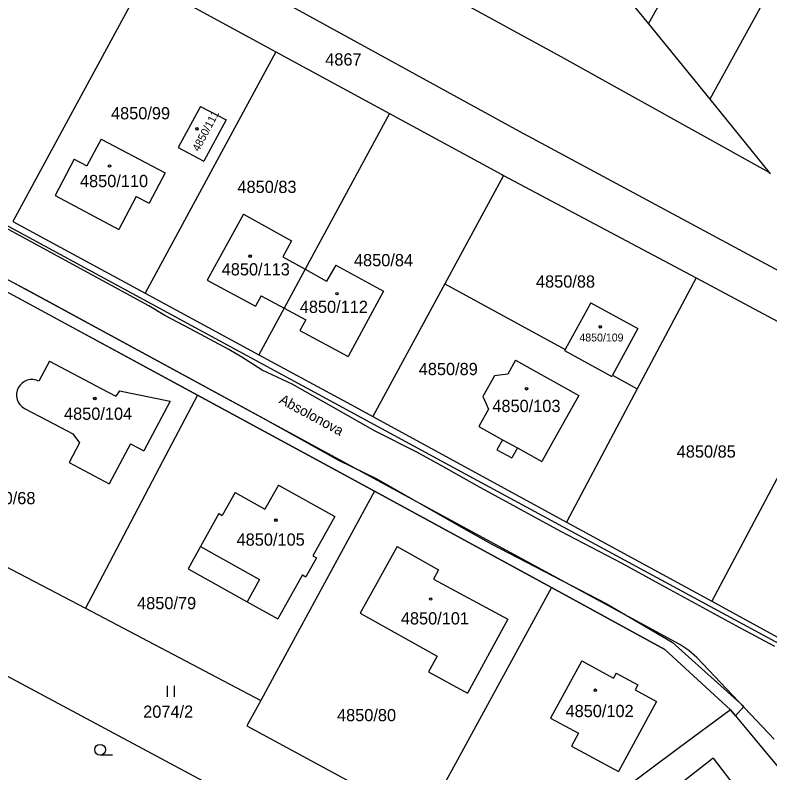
# Model space of a CAD drawing. Extents: x -593183 to -588034, y -1130415 to -1124994.
# Drawn here: x -590335.7 to -590230.8, y -1128226.6 to -1128121.2 of the extents above; entities that cross this region are included whole.
import ezdxf

# ---------------------------------------------------------------- set-up
doc = ezdxf.new("R2010")
doc.units = 0
for name, color, linetype in [('Vrstva 1', 7, 'Continuous'), ('Vrstva 15', 7, 'Continuous'), ('Vrstva 18', 7, 'Continuous'), ('Vrstva 19', 7, 'Continuous'), ('Vrstva 25', 7, 'Continuous'), ('Vrstva 27', 7, 'Continuous'), ('Vrstva 4', 7, 'Continuous')]:
    doc.layers.add(name, color=color, linetype=linetype)

msp = doc.modelspace()

# ---------------------------------------------------------------- linework, layer by layer
at = {"layer": 'Vrstva 1'}
for p, q in [((-590247.64, -1128122.36), (-590063.85, -1127788.98)), ((-590052.36, -1127793.11), (-590239.11, -1128132.82)), ((-590259.8, -1128126.97), (-590321.64, -1128093.03)), ((-590265.59, -1128137.33), (-590327.08, -1128103.57)), ((-590317.87, -1128116.25), (-590336.07, -1128149.86)), ((-590317.87, -1128116.25), (-590299.48, -1128126.24)), ((-590251.06, -1128118.17), (-590247.64, -1128122.36)), ((-590247.64, -1128122.36), (-590239.11, -1128132.82)), ((-590299.48, -1128126.24), (-590317.66, -1128159.83)), ((-590299.48, -1128126.24), (-590283.66, -1128134.83)), ((-590230.86, -1128143.03), (-590259.8, -1128126.97)), ((-590327.79, -1128155.39), (-590369.98, -1128132.41)), ((-590239.11, -1128132.82), (-590230.86, -1128143.03)), ((-590309.94, -1128133.84), (-590313.06, -1128139.57)), ((-590309.94, -1128133.84), (-590306.4, -1128135.71)), ((-590283.66, -1128134.83), (-590295.39, -1128156.51)), ((-590283.66, -1128134.83), (-590268.02, -1128143.31)), ((-590306.4, -1128135.71), (-590309.49, -1128141.49)), ((-590211.78, -1128166.33), (-590265.59, -1128137.33)), ((-590329.83, -1128161.71), (-590371.19, -1128139.33)), ((-590323.78, -1128138.39), (-590325.76, -1128142.13)), ((-590323.78, -1128138.39), (-590314.87, -1128143.08)), ((-590313.06, -1128139.57), (-590309.49, -1128141.49)), ((-590327.54, -1128141.19), (-590330.19, -1128146.23)), ((-590327.54, -1128141.19), (-590325.76, -1128142.13)), ((-590314.87, -1128143.08), (-590317.11, -1128147.29)), ((-590267.8, -1128143.44), (-590275.99, -1128158.55)), ((-590268.02, -1128143.31), (-590267.8, -1128143.44)), ((-590267.8, -1128143.44), (-590241.02, -1128157.72)), ((-590230.86, -1128143.03), (-590230.65, -1128143.18)), ((-590330.19, -1128146.23), (-590321.34, -1128150.96)), ((-590318.89, -1128146.38), (-590321.34, -1128150.96)), ((-590318.89, -1128146.38), (-590317.11, -1128147.29)), ((-590336.07, -1128149.86), (-590317.66, -1128159.83)), ((-590303.97, -1128148.86), (-590309.01, -1128158)), ((-590303.97, -1128148.86), (-590297.29, -1128152.55)), ((-590297.29, -1128152.55), (-590298.52, -1128154.78)), ((-590298.52, -1128154.78), (-590295.39, -1128156.51)), ((-590273.08, -1128185), (-590327.79, -1128155.39)), ((-590291.14, -1128155.93), (-590292.41, -1128158.15)), ((-590291.14, -1128155.93), (-590284.5, -1128159.53)), ((-590295.39, -1128156.51), (-590298.32, -1128161.92)), ((-590295.39, -1128156.51), (-590292.41, -1128158.15)), ((-590340.56, -1128157.67), (-590310.36, -1128174.01)), ((-590309.01, -1128158), (-590302.33, -1128161.65)), ((-590241.02, -1128157.72), (-590249.19, -1128173.12)), ((-590241.02, -1128157.72), (-590220.73, -1128168.54)), ((-590275.99, -1128158.55), (-590285.99, -1128176.99)), ((-590275.99, -1128158.55), (-590259.23, -1128167.66)), ((-590317.66, -1128159.83), (-590301.83, -1128168.4)), ((-590301.51, -1128160.21), (-590302.33, -1128161.65)), ((-590301.51, -1128160.21), (-590298.32, -1128161.92)), ((-590284.5, -1128159.53), (-590289.42, -1128168.62)), ((-590255.68, -1128161.17), (-590259.23, -1128167.66)), ((-590255.68, -1128161.17), (-590249.1, -1128164.74)), ((-590275.58, -1128191.16), (-590329.83, -1128161.71)), ((-590298.32, -1128161.92), (-590301.83, -1128168.4)), ((-590298.32, -1128161.92), (-590295.3, -1128163.53)), ((-590295.3, -1128163.53), (-590296.12, -1128165.03)), ((-590296.12, -1128165.03), (-590289.42, -1128168.62)), ((-590249.1, -1128164.74), (-590252.63, -1128171.25)), ((-590259.23, -1128167.66), (-590259.32, -1128167.83)), ((-590301.83, -1128168.4), (-590288.45, -1128175.65)), ((-590259.32, -1128167.83), (-590252.73, -1128171.43)), ((-590220.73, -1128168.54), (-590238.84, -1128202.69)), ((-590330.96, -1128169.29), (-590332.44, -1128172.09)), ((-590330.96, -1128169.29), (-590323.78, -1128173.09)), ((-590266.14, -1128169.17), (-590267.21, -1128171.1)), ((-590266.14, -1128169.17), (-590257.35, -1128174.05)), ((-590269.06, -1128171.34), (-590270.68, -1128174.22)), ((-590267.21, -1128171.1), (-590269.06, -1128171.34)), ((-590252.73, -1128171.43), (-590252.63, -1128171.25)), ((-590252.63, -1128171.25), (-590249.19, -1128173.12)), ((-590323.78, -1128173.09), (-590321.73, -1128174.17)), ((-590321.25, -1128173.43), (-590321.73, -1128174.17)), ((-590321.25, -1128173.43), (-590314.2, -1128174.87)), ((-590310.36, -1128174.01), (-590315.69, -1128184.12)), ((-590310.36, -1128174.01), (-590292.76, -1128183.56)), ((-590257.35, -1128174.05), (-590260.85, -1128180.35)), ((-590249.19, -1128173.12), (-590259.04, -1128191.68)), ((-590314.2, -1128174.87), (-590317.86, -1128181.77)), ((-590270.68, -1128174.22), (-590270.22, -1128175.23)), ((-590334.43, -1128175.87), (-590329.4, -1128178.52)), ((-590288.45, -1128175.65), (-590285.99, -1128176.99)), ((-590269.9, -1128175.95), (-590271.26, -1128178.4)), ((-590270.22, -1128175.23), (-590269.9, -1128175.95)), ((-590285.99, -1128176.99), (-590259.04, -1128191.68)), ((-590329.4, -1128178.52), (-590327.71, -1128179.41)), ((-590271.26, -1128178.4), (-590267.93, -1128180.23)), ((-590327.71, -1128179.41), (-590326.79, -1128180.66)), ((-590267.93, -1128180.23), (-590268.72, -1128181.63)), ((-590260.85, -1128180.35), (-590262.46, -1128183.24)), ((-590326.79, -1128180.66), (-590328.24, -1128183.4)), ((-590319.72, -1128180.78), (-590322.67, -1128186.35)), ((-590319.72, -1128180.78), (-590317.86, -1128181.77)), ((-590265.88, -1128181.36), (-590266.65, -1128182.73)), ((-590265.88, -1128181.36), (-590262.46, -1128183.24)), ((-590268.72, -1128181.63), (-590266.65, -1128182.73)), ((-590328.24, -1128183.4), (-590322.67, -1128186.35)), ((-590292.76, -1128183.56), (-590285.74, -1128187.39)), ((-590315.69, -1128184.12), (-590324.11, -1128200.11)), ((-590223.89, -1128211.66), (-590273.08, -1128185)), ((-590299.13, -1128186.54), (-590300.99, -1128189.87)), ((-590299.13, -1128186.54), (-590291.28, -1128190.92)), ((-590305.12, -1128187.54), (-590306.94, -1128190.77)), ((-590305.12, -1128187.54), (-590300.99, -1128189.87)), ((-590285.74, -1128187.39), (-590299.68, -1128212.98)), ((-590285.74, -1128187.39), (-590261.15, -1128200.79)), ((-590356.19, -1128187.83), (-590325.97, -1128203.65)), ((-590307.41, -1128190.5), (-590309.94, -1128195.08)), ((-590307.41, -1128190.5), (-590306.94, -1128190.77)), ((-590291.28, -1128190.92), (-590294.32, -1128196.39)), ((-590243.27, -1128208.69), (-590275.58, -1128191.16)), ((-590259.04, -1128191.68), (-590238.84, -1128202.69)), ((-590309.94, -1128195.08), (-590311.66, -1128198.2)), ((-590282.62, -1128195.07), (-590287.75, -1128204.37)), ((-590282.62, -1128195.07), (-590276.84, -1128198.3)), ((-590293.84, -1128196.66), (-590295.3, -1128199.28)), ((-590294.32, -1128196.39), (-590293.84, -1128196.66)), ((-590311.66, -1128198.2), (-590303.48, -1128202.75)), ((-590276.84, -1128198.3), (-590277.56, -1128199.62)), ((-590295.78, -1128199.01), (-590299.19, -1128205.14)), ((-590295.78, -1128199.01), (-590295.3, -1128199.28)), ((-590324.11, -1128200.11), (-590325.97, -1128203.65)), ((-590277.56, -1128199.62), (-590267.2, -1128205.17)), ((-590261.15, -1128200.79), (-590275.06, -1128226.3)), ((-590261.15, -1128200.79), (-590245.35, -1128209.41)), ((-590303.48, -1128202.75), (-590299.19, -1128205.14)), ((-590238.84, -1128202.69), (-590223.92, -1128210.83)), ((-590325.97, -1128203.65), (-590301.59, -1128216.49)), ((-590287.75, -1128204.37), (-590277.05, -1128210.31)), ((-590267.2, -1128205.17), (-590272.83, -1128215.49)), ((-590242.01, -1128209.56), (-590243.27, -1128208.69)), ((-590245.35, -1128209.41), (-590236.25, -1128217.78)), ((-590240.92, -1128210.51), (-590242.01, -1128209.56)), ((-590342.46, -1128210.13), (-590251.57, -1128258.66)), ((-590277.05, -1128210.31), (-590278.24, -1128212.5)), ((-590256.93, -1128210.99), (-590261.25, -1128218.95)), ((-590256.93, -1128210.99), (-590252.52, -1128213.38)), ((-590230.14, -1128221.89), (-590240.92, -1128210.51)), ((-590299.68, -1128212.98), (-590301.59, -1128216.49)), ((-590278.24, -1128212.5), (-590272.83, -1128215.49)), ((-590252.13, -1128212.7), (-590252.52, -1128213.38)), ((-590252.13, -1128212.7), (-590249.12, -1128214.33)), ((-590249.12, -1128214.33), (-590249.48, -1128215.03)), ((-590249.48, -1128215.03), (-590246.52, -1128216.63)), ((-590301.59, -1128216.49), (-590303.51, -1128220)), ((-590246.52, -1128216.63), (-590251.8, -1128226.38)), ((-590236.25, -1128217.78), (-590243.51, -1128223.18)), ((-590236.25, -1128217.78), (-590229.38, -1128226.07)), ((-590261.25, -1128218.95), (-590257.38, -1128221.05)), ((-590303.51, -1128220), (-590278.89, -1128233.32)), ((-590257.38, -1128221.05), (-590258.33, -1128222.84)), ((-590243.51, -1128223.18), (-590259.23, -1128234.86)), ((-590258.33, -1128222.84), (-590251.8, -1128226.38)), ((-590238.64, -1128224.54), (-590248.61, -1128232.26)), ((-590238.64, -1128224.54), (-590235.02, -1128229.21)), ((-590275.06, -1128226.3), (-590278.89, -1128233.32))]:
    msp.add_line(p, q, dxfattribs=at)
msp.add_arc((-590333.41, -1128173.99), 2.14, 62.9841, 241.4863, dxfattribs=at)
at = {"layer": 'Vrstva 25'}
for p, q in [((-590314.59, -1128214.47), (-590314.59, -1128215.97)), ((-590313.57, -1128215.97), (-590313.57, -1128214.47)), ((-590322.18, -1128224.1), (-590323.93, -1128224.1))]:
    msp.add_line(p, q, dxfattribs=at)
for centre, radius in [((-590310.45, -1128136.97), 0.175), ((-590310.45, -1128136.97), 0.15), ((-590322.61, -1128142.13), 0.175), ((-590322.61, -1128142.13), 0.15), ((-590303.06, -1128154.68), 0.175), ((-590303.06, -1128154.68), 0.15), ((-590290.98, -1128159.9), 0.175), ((-590290.98, -1128159.9), 0.15), ((-590254.34, -1128164.52), 0.175), ((-590254.34, -1128164.52), 0.15), ((-590264.6, -1128173.13), 0.175), ((-590264.6, -1128173.13), 0.15), ((-590324.67, -1128174.49), 0.175), ((-590324.67, -1128174.49), 0.15), ((-590299.47, -1128191.41), 0.175), ((-590299.47, -1128191.41), 0.15), ((-590277.93, -1128202.38), 0.175), ((-590277.93, -1128202.38), 0.15), ((-590255.04, -1128215.07), 0.175), ((-590255.04, -1128215.07), 0.15), ((-590323.93, -1128223.35), 0.75)]:
    msp.add_circle(centre, radius, dxfattribs=at)
at = {"layer": 'Vrstva 27'}
for p, q in [((-590317.14, -1128161.58), (-590341.14, -1128148.54)), ((-590336.07, -1128149.86), (-590317.66, -1128159.83)), ((-590338.82, -1128156.85), (-590333.66, -1128159.58)), ((-590310.36, -1128174.01), (-590340.56, -1128157.67)), ((-590333.66, -1128159.58), (-590301.66, -1128176.99)), ((-590317.66, -1128159.83), (-590301.83, -1128168.4)), ((-590314.93, -1128162.93), (-590317.14, -1128161.58)), ((-590311.29, -1128164.83), (-590314.93, -1128162.93)), ((-590306.03, -1128167.69), (-590311.29, -1128164.83)), ((-590304.2, -1128168.74), (-590306.03, -1128167.69)), ((-590301.37, -1128170.53), (-590304.2, -1128168.74)), ((-590301.83, -1128168.4), (-590288.45, -1128175.65)), ((-590297.22, -1128172.5), (-590301.37, -1128170.53)), ((-590291.45, -1128175.74), (-590297.22, -1128172.5)), ((-590292.76, -1128183.56), (-590310.36, -1128174.01)), ((-590285.65, -1128179.03), (-590291.45, -1128175.74)), ((-590288.45, -1128175.65), (-590285.99, -1128176.99)), ((-590301.66, -1128176.99), (-590290.78, -1128183.07)), ((-590285.99, -1128176.99), (-590259.04, -1128191.68)), ((-590279.86, -1128181.94), (-590285.65, -1128179.03)), ((-590276.56, -1128183.76), (-590279.86, -1128181.94)), ((-590285.74, -1128187.39), (-590292.76, -1128183.56)), ((-590290.78, -1128183.07), (-590285.42, -1128185.64)), ((-590271.45, -1128186.64), (-590276.56, -1128183.76)), ((-590285.42, -1128185.64), (-590274.41, -1128191.96)), ((-590259.81, -1128192.99), (-590271.45, -1128186.64)), ((-590261.15, -1128200.79), (-590285.74, -1128187.39)), ((-590274.41, -1128191.96), (-590269.54, -1128194.69)), ((-590259.04, -1128191.68), (-590238.84, -1128202.69)), ((-590251.32, -1128197.44), (-590259.81, -1128192.99)), ((-590269.54, -1128194.69), (-590253.52, -1128203.02)), ((-590246.16, -1128200.28), (-590251.32, -1128197.44)), ((-590235.44, -1128206.13), (-590246.16, -1128200.28)), ((-590245.35, -1128209.41), (-590261.15, -1128200.79)), ((-590253.52, -1128203.02), (-590244.33, -1128208.36)), ((-590238.84, -1128202.69), (-590223.92, -1128210.83)), ((-590230.05, -1128208.98), (-590235.44, -1128206.13)), ((-590244.33, -1128208.36), (-590234.39, -1128217.34)), ((-590236.25, -1128217.78), (-590245.35, -1128209.41)), ((-590234.39, -1128217.34), (-590235.55, -1128218.62)), ((-590235.55, -1128218.62), (-590236.25, -1128217.78))]:
    msp.add_line(p, q, dxfattribs=at)
at = {"layer": 'Vrstva 4'}
for p, q in [((-590267.93, -1128180.23), (-590265.88, -1128181.36)), ((-590309.94, -1128195.08), (-590301.75, -1128199.65)), ((-590301.75, -1128199.65), (-590303.48, -1128202.75))]:
    msp.add_line(p, q, dxfattribs=at)

# ---------------------------------------------------------------- texts
at = {"layer": 'Vrstva 15'}
msp.add_text('Absolonova', height=1.4, rotation=331.4676, dxfattribs=at).set_placement((-590299.14, -1128175.05))
at = {"layer": 'Vrstva 18'}
for s, p in [('4867', (-590292.61, -1128128.16)), ('4850/99', (-590322.41, -1128135.65)), ('4850/83', (-590304.82, -1128145.89)), ('4850/84', (-590288.61, -1128156.09)), ('4850/88', (-590263.29, -1128159.06)), ('4850/89', (-590279.6, -1128171.23)), ('4850/85', (-590243.71, -1128182.71)), ('4850/68', (-590341.14, -1128189.19)), ('4850/79', (-590318.78, -1128203.8)), ('2074/2', (-590317.93, -1128218.9)), ('4850/80', (-590290.97, -1128219.38))]:
    msp.add_text(s, height=1.7, dxfattribs=at).set_placement(p)
at = {"layer": 'Vrstva 19'}
msp.add_text('4850/111', height=1.1, rotation=62.071, dxfattribs=at).set_placement((-590310.2, -1128140.21))
for s, height, p in [('4850/110', 1.7, (-590326.73, -1128145.08)), ('4850/113', 1.7, (-590307.01, -1128157.36)), ('4850/112', 1.7, (-590296.15, -1128162.58)), ('4850/109', 1.1, (-590257.25, -1128166.55)), ('4850/103', 1.7, (-590269.36, -1128176.37)), ('4850/104', 1.7, (-590328.95, -1128177.45)), ('4850/105', 1.7, (-590304.94, -1128194.96)), ('4850/101', 1.7, (-590282.09, -1128205.92)), ('4850/102', 1.7, (-590259.18, -1128218.81))]:
    msp.add_text(s, height=height, dxfattribs=at).set_placement(p)

doc.saveas('drawing.dxf')
